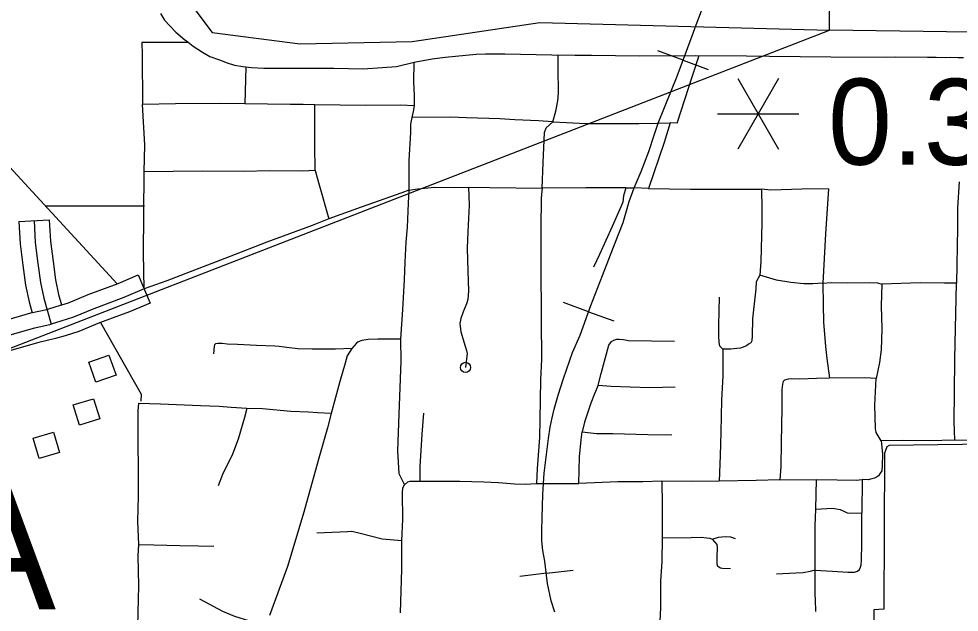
# Model space of a CAD drawing. Extents: x 61396 to 64680, y 55472 to 57605.
# Drawn here: x 62638.2 to 62782.6, y 55939.8 to 56030.9 of the extents above; entities that cross this region are included whole.
import ezdxf

# ---------------------------------------------------------------- set-up
doc = ezdxf.new("R2010")
doc.units = 0
for name, color, linetype in [('15', 7, 'Continuous'), ('31', 7, 'Continuous'), ('33', 7, 'Continuous'), ('34', 7, 'Continuous'), ('40', 7, 'Continuous'), ('48', 7, 'Continuous'), ('56', 7, 'Continuous'), ('57', 7, 'Continuous'), ('6', 7, 'Continuous'), ('7', 7, 'Continuous'), ('Default', 7, 'Continuous'), ('R_Draft', 7, 'Continuous')]:
    doc.layers.add(name, color=color, linetype=linetype)

msp = doc.modelspace()

# ---------------------------------------------------------------- linework, layer by layer
at = {"layer": '15'}
msp.add_line((62663.7, 56027.7), (62663.94, 56027.51), dxfattribs=at)
for points in [[(62659.98, 56031.71), (62660.58, 56030.71), (62661.39, 56029.83), (62662.31, 56028.89), (62663.7, 56027.7)], [(62663.94, 56027.51), (62664.99, 56026.74), (62666.39, 56025.79), (62667.54, 56025.15), (62669, 56024.61), (62670.19, 56024.16), (62671.33, 56023.82), (62672.62, 56023.6), (62673.96, 56023.46), (62675.85, 56023.36), (62677.68, 56023.36), (62679.3, 56023.32), (62682.37, 56023.36), (62686.58, 56023.32), (62691.07, 56023.25), (62694, 56023.42), (62696.22, 56023.58), (62698.93, 56024.27), (62701.67, 56024.76), (62703.68, 56025.05), (62708.46, 56025.47), (62709.88, 56025.53), (62712.86, 56025.53), (62720.08, 56025.37), (62723.62, 56025.35), (62726.17, 56025.32), (62733.53, 56025.21), (62742.12, 56025.28), (62749.96, 56025.21), (62753.53, 56025.19), (62762.94, 56025.07)], [(62762.94, 56025.07), (62771.42, 56025.04), (62772.89, 56025.08), (62777.8, 56025.05)], [(62777.8, 56025.05), (62779.11, 56025.04), (62780.53, 56024.99), (62781.35, 56025.01), (62782.51, 56025), (62783.29, 56025)]]:
    msp.add_lwpolyline(points, dxfattribs=at)
at = {"layer": '31'}
for p, q in [((62638.2, 55999.78), (62642.88, 56000.05)), ((62656.52, 55991.6), (62658.36, 55987.29))]:
    msp.add_line(p, q, dxfattribs=at)
for points in [[(62638.2, 55999.78), (62638.4, 55996.36), (62638.8, 55993.08), (62639.2, 55990.01), (62639.77, 55987.47), (62640.24, 55985.8)], [(62640.54, 55999.91), (62640.73, 55996.57), (62641.12, 55993.38), (62641.51, 55990.42), (62642.04, 55988.05), (62643.17, 55984.07)], [(62642.88, 56000.05), (62643.07, 55996.78), (62643.45, 55993.67), (62643.82, 55990.83), (62644.31, 55988.62), (62644.77, 55987.01)], [(62642.49, 55986.31), (62643.96, 55986.76), (62645.81, 55987.34), (62648.87, 55988.6), (62653.45, 55990.3), (62656.52, 55991.6)], [(62657.44, 55989.45), (62654.32, 55988.12), (62649.72, 55986.42), (62646.61, 55985.13), (62644.65, 55984.52), (62643.17, 55984.07)], [(62658.36, 55987.29), (62655.18, 55985.94), (62650.58, 55984.23), (62647.4, 55982.92), (62645.34, 55982.28), (62643.85, 55981.83)], [(62634.02, 55984.03), (62634.79, 55984.24), (62640.07, 55985.76), (62642.49, 55986.31)], [(62631.88, 55981.01), (62635.43, 55981.98), (62640.66, 55983.49), (62643.17, 55984.07)], [(62643.85, 55981.83), (62641.25, 55981.22), (62636.06, 55979.73), (62632.5, 55978.75)]]:
    msp.add_lwpolyline(points, dxfattribs=at)
at = {"layer": '33'}
for p, q in [((62673.07, 56023.56), (62672.94, 56017.84)), ((62739.3, 56014.91), (62738.25, 56014.93)), ((62755.1, 55960.17), (62760.68, 55960.19)), ((62760.68, 55960.19), (62760.58, 55955.63)), ((62767.75, 55960.18), (62767.69, 55955.1))]:
    msp.add_line(p, q, dxfattribs=at)
for points in [[(62657.12, 56027.28), (62657.14, 56025.46)], [(62664.25, 56027.28), (62661.86, 56027.28), (62657.12, 56027.28)], [(62657.14, 56025.46), (62657.19, 56017.74)], [(62698.9, 56024.27), (62698.81, 56021.24), (62698.91, 56019.13), (62698.91, 56017.56)], [(62720.22, 56015.12), (62720.68, 56016.74), (62720.99, 56018.3), (62721.12, 56019.49), (62721.03, 56023.4), (62721.07, 56025.36)], [(62739.3, 56014.91), (62741.68, 56022.15), (62742.7, 56025.27)], [(62672.94, 56017.84), (62669.06, 56017.9), (62662.26, 56017.84), (62657.19, 56017.74)], [(62657.45, 56007.42), (62657.55, 56011.55), (62657.19, 56017.74)], [(62683.65, 56017.73), (62681.86, 56017.78), (62679.88, 56017.75), (62672.94, 56017.84)], [(62698.91, 56017.56), (62696.84, 56017.64), (62691.46, 56017.61), (62683.65, 56017.73)], [(62683.74, 56007.63), (62683.69, 56011.53), (62683.65, 56017.73)], [(62698.91, 56017.56), (62698.77, 56016.67), (62698.55, 56015.79)], [(62698.55, 56015.79), (62698.38, 56014.75), (62698.36, 56013.49), (62698.12, 56009.15), (62698.09, 56004.61)], [(62720.22, 56015.12), (62718.01, 56015.25), (62714.4, 56015.39), (62712.09, 56015.55), (62706.98, 56015.74), (62704.53, 56015.81), (62698.55, 56015.79)], [(62718.6, 56004.94), (62718.74, 56008.79), (62718.94, 56013.46), (62719.2, 56014.2), (62720.22, 56015.12)], [(62720.22, 56015.12), (62722.35, 56014.98), (62725.31, 56014.83), (62726.57, 56014.83), (62733.46, 56014.85), (62736.43, 56014.9)], [(62736.43, 56014.9), (62738.25, 56014.93)], [(62657.44, 55989.45), (62657.36, 55994.94), (62657.42, 56000.85), (62657.45, 56007.42)], [(62683.74, 56007.63), (62681.79, 56007.53), (62676.69, 56007.57), (62672.77, 56007.49), (62666.35, 56007.53), (62657.45, 56007.42)], [(62683.74, 56007.63), (62684.33, 56005.44), (62685.81, 56000.19)], [(62782.64, 56005.89), (62782.41, 56001.92), (62782.37, 55998.84), (62782.24, 55990.33)], [(62698.09, 56004.61), (62697.03, 56004.21), (62690.81, 56001.98), (62685.81, 56000.19)], [(62698.09, 56004.61), (62698.03, 56002.6), (62697.83, 55998.94), (62697.65, 55996.63), (62697.47, 55993.57), (62697.4, 55990.86), (62697.12, 55986.31), (62696.85, 55981.72)], [(62698.09, 56004.61), (62699.49, 56004.82), (62702.06, 56005.06), (62705.15, 56005.03), (62707.29, 56005.08)], [(62707.29, 56005.08), (62707.37, 56002.3), (62707.18, 55998.24), (62707.07, 55995.69), (62707.18, 55992.16), (62707.25, 55989.16), (62707.18, 55987.81), (62706.99, 55987.15), (62706.45, 55985.94), (62706.11, 55984.89), (62705.94, 55984.14), (62705.97, 55983.74), (62706.1, 55982.85), (62706.74, 55980.66), (62706.99, 55979.99), (62707.06, 55979.56), (62706.8, 55977.41)], [(62707.29, 56005.08), (62710.53, 56005.04), (62718.6, 56004.94)], [(62718.6, 56004.94), (62718.45, 56003.46), (62718.38, 55998.76), (62718.36, 55993.3), (62718.45, 55984.66), (62718.49, 55978.69), (62718.35, 55975.51), (62718.24, 55969.4), (62718.2, 55966.67), (62717.8, 55961.9), (62717.74, 55959.58)], [(62731.43, 56004.99), (62728.56, 56004.98), (62725.28, 56004.98), (62718.6, 56004.94)], [(62731.43, 56004.99), (62732.74, 56004.96)], [(62734.9, 56004.85), (62732.74, 56004.96)], [(62734.9, 56004.85), (62741.36, 56004.75), (62746.02, 56004.75), (62752.27, 56004.76)], [(62752.27, 56004.76), (62752.34, 56001.76), (62752.31, 55999.61), (62752.17, 55993.67), (62752.03, 55991.56)], [(62762.59, 56004.84), (62758.49, 56004.75), (62753.7, 56004.6), (62752.27, 56004.76)], [(62762.59, 56004.84), (62762.09, 55997.9), (62761.71, 55990.33)], [(62685.81, 56000.19), (62683.25, 55999.2), (62676.3, 55996.63), (62670.5, 55994.4), (62665.86, 55992.61), (62660.93, 55990.7), (62657.44, 55989.45)], [(62752.03, 55991.56), (62751.48, 55990.54), (62751.42, 55989.45), (62750.88, 55984.88), (62750.82, 55982.28), (62750.77, 55981.51), (62750.65, 55981.19), (62750.28, 55980.96), (62749.97, 55980.74), (62749.05, 55980.36), (62748.51, 55980.31), (62747.55, 55980.23), (62746.34, 55980.22)], [(62761.71, 55990.33), (62760.17, 55990.25), (62758.78, 55990.25), (62756.78, 55990.42), (62754.56, 55990.81), (62752.03, 55991.56)], [(62761.71, 55990.33), (62762.96, 55990.42), (62765.53, 55990.39), (62768.81, 55990.42), (62770.09, 55990.39), (62770.78, 55990.19)], [(62761.71, 55990.33), (62761.74, 55987.08), (62761.81, 55984.35), (62762.1, 55980.61), (62762.29, 55978.76), (62762.71, 55975.75)], [(62770.78, 55990.19), (62770.68, 55986.87), (62770.78, 55983.34), (62770.68, 55980.13), (62770.4, 55978.17), (62769.91, 55975.73)], [(62782.24, 55990.33), (62780.4, 55990.33), (62776.65, 55990.39), (62770.78, 55990.19)], [(62781.96, 55966.22), (62781.88, 55969.12), (62781.93, 55973.58), (62782, 55978.71), (62782.24, 55990.33)], [(62745.76, 55988.2), (62745.68, 55983.88), (62745.68, 55982.22), (62745.71, 55981.25), (62745.85, 55980.74), (62746.34, 55980.22)], [(62689.34, 55980.33), (62686.86, 55980.21), (62683.24, 55980.23), (62681.06, 55980.28), (62679.36, 55980.46), (62678.19, 55980.64), (62677.54, 55980.68), (62674.7, 55980.77), (62671.78, 55980.93), (62670.19, 55980.97), (62669.45, 55981.06), (62668.77, 55981.06), (62668.39, 55981.02), (62668.26, 55980.86), (62668.19, 55980.66), (62668.1, 55979.47)], [(62696.85, 55981.72), (62694.99, 55981.72), (62693.37, 55981.72), (62691.86, 55981.68), (62690.91, 55981.52), (62690.32, 55981.32), (62690.08, 55981.12), (62689.34, 55980.33)], [(62696.85, 55981.72), (62696.88, 55978.38), (62696.58, 55970.23), (62696.38, 55964.62), (62696.58, 55961.14), (62696.8, 55960.73), (62697.45, 55959.36)], [(62727.2, 55974.67), (62727.66, 55976.49), (62728.85, 55980.82), (62729.22, 55981.38), (62729.62, 55981.61), (62730.08, 55981.73), (62730.41, 55981.75), (62731.06, 55981.71), (62731.83, 55981.54), (62738.89, 55981.43)], [(62689.34, 55980.33), (62688.66, 55979.21), (62688.33, 55978.06), (62687.52, 55975.24), (62686.19, 55970.34)], [(62746.34, 55980.22), (62746.34, 55976.13), (62746.16, 55972.36), (62746.02, 55967.47), (62745.91, 55963.9), (62745.76, 55959.93)], [(62762.71, 55975.75), (62760.75, 55975.71), (62758.16, 55975.62), (62756.91, 55975.64), (62756.36, 55975.62), (62755.79, 55975.47), (62755.62, 55975.26), (62755.5, 55974.85), (62755.4, 55974.03), (62755.38, 55971.15), (62755.31, 55965.88), (62755.23, 55962.18), (62755.1, 55960.17)], [(62769.91, 55975.73), (62768.15, 55975.81), (62762.71, 55975.75)], [(62770.68, 55966.14), (62769.87, 55967.41), (62769.8, 55968.04), (62769.67, 55971.63), (62769.91, 55975.73)], [(62727.2, 55974.67), (62726.61, 55973.37), (62726.06, 55971.93), (62725.66, 55970.69), (62725.08, 55969.01), (62724.75, 55967.52)], [(62727.2, 55974.67), (62729.2, 55974.51), (62732.13, 55974.44), (62735.14, 55974.3), (62739.01, 55974.44)], [(62656.6, 55971.89), (62656.5, 55970.72), (62656.46, 55966.72), (62656.53, 55960.94), (62656.51, 55957.64), (62656.43, 55953.74), (62656.58, 55950.22)], [(62673.22, 55971.09), (62670.84, 55971.25), (62668.95, 55971.41), (62666.09, 55971.53), (62659.96, 55971.75), (62656.6, 55971.89)], [(62686.19, 55970.34), (62684.09, 55970.46), (62682.7, 55970.56), (62680, 55970.65), (62675.62, 55971.06), (62673.22, 55971.09)], [(62686.19, 55970.34), (62685.63, 55968.14), (62684.18, 55963.13), (62681.98, 55955.21), (62679.49, 55946.84), (62676.69, 55939.31)], [(62699.84, 55959.97), (62699.87, 55962.22), (62700.15, 55967.14), (62700.39, 55970.39)], [(62724.22, 55959.59), (62724.3, 55963.68), (62724.56, 55966.3), (62724.75, 55967.52)], [(62724.75, 55967.52), (62726.92, 55967.24), (62729.45, 55967.27), (62734.84, 55967.11), (62738.53, 55967.06)], [(62770.68, 55966.14), (62770.84, 55964.14), (62770.83, 55962.29), (62770.77, 55961.54), (62770.52, 55961.16), (62770.24, 55960.79), (62769.93, 55960.57), (62769.64, 55960.39), (62769.21, 55960.28), (62768.66, 55960.15), (62767.75, 55960.18)], [(62781.96, 55966.22), (62778.05, 55966.14), (62773.95, 55966.18), (62770.68, 55966.14)], [(62791.71, 55966.14), (62789.04, 55966.14), (62781.96, 55966.22)], [(62697.05, 55950.79), (62697.19, 55954.08), (62697.12, 55958.17), (62697.21, 55958.91), (62697.45, 55959.36)], [(62697.45, 55959.36), (62697.95, 55959.84), (62698.33, 55959.97), (62699.5, 55959.97), (62699.84, 55959.97)], [(62699.84, 55959.97), (62702.67, 55959.97), (62705.96, 55959.97), (62709.62, 55959.84), (62711.87, 55959.76), (62714.34, 55959.55), (62716, 55959.5), (62717.74, 55959.58)], [(62717.74, 55959.58), (62718.77, 55959.59)], [(62718.77, 55959.59), (62720.31, 55959.6), (62724.22, 55959.59)], [(62736.99, 55959.95), (62734.05, 55959.82), (62730.21, 55959.82), (62724.22, 55959.59)], [(62745.76, 55959.93), (62741.46, 55959.88), (62736.99, 55959.95)], [(62736.99, 55959.95), (62737.02, 55956.32), (62737.02, 55951.24)], [(62755.1, 55960.17), (62751.48, 55960.05), (62745.76, 55959.93)], [(62760.68, 55960.19), (62763.9, 55960.17), (62766.8, 55960.12), (62767.75, 55960.18)], [(62760.58, 55955.63), (62760.47, 55953.07), (62760.49, 55946.27)], [(62760.49, 55946.27), (62763.18, 55946.15), (62765.53, 55945.98), (62766.54, 55945.98), (62767, 55946.12), (62767.32, 55946.39), (62767.49, 55946.74), (62767.61, 55947.1), (62767.66, 55947.84), (62767.69, 55950.36), (62767.69, 55955.1)], [(62696.85, 55939.72), (62697.01, 55946.42), (62697.05, 55950.79)], [(62737.02, 55951.24), (62736.99, 55947.63), (62736.79, 55944.62), (62736.75, 55940.54), (62736.52, 55935.22)], [(62737.02, 55951.24), (62741.49, 55951.31), (62743.03, 55951.34), (62743.9, 55951.26), (62744.36, 55951.2), (62744.72, 55951.06)], [(62744.72, 55951.06), (62745.69, 55951.34), (62746.17, 55951.42), (62746.78, 55951.46), (62747.5, 55951.4), (62748.21, 55951.16)], [(62744.72, 55951.06), (62745.43, 55950.23), (62745.47, 55949.74), (62745.43, 55948.27), (62745.41, 55947.26), (62745.53, 55946.91), (62745.71, 55946.79), (62745.98, 55946.67), (62746.31, 55946.61), (62747.52, 55946.54)], [(62656.58, 55950.22), (62656.48, 55948.48), (62656.6, 55943.88), (62656.41, 55937.76), (62656.43, 55933.76), (62656.29, 55930.84), (62656.34, 55928.48), (62656.48, 55927.81), (62656.68, 55927.44)], [(62760.49, 55946.27), (62760.47, 55944.46), (62760.49, 55942.57), (62760.53, 55941.76), (62760.56, 55939.96)]]:
    msp.add_lwpolyline(points, dxfattribs=at)
msp.add_circle((62706.8, 55977.41), 0.781, dxfattribs=at)
at = {"layer": '34'}
for points in [[(62738.25, 56014.93), (62737.34, 56011.92), (62734.9, 56004.85)], [(62731.43, 56004.99), (62731.08, 56003.75), (62730.97, 56002.78), (62730.5, 56001.69), (62729.32, 55999.03), (62727.38, 55994.75), (62726.48, 55992.79)], [(62673.22, 55971.09), (62672.87, 55969.73), (62671.87, 55966.4), (62671.04, 55964.11), (62669.48, 55960.98), (62668.81, 55959.25)], [(62760.58, 55955.63), (62763.21, 55955.79), (62764.36, 55955.59), (62765.02, 55955.27), (62765.44, 55955.1), (62765.83, 55955.03), (62767.69, 55955.1)], [(62697.05, 55950.79), (62694.02, 55951.04), (62690.63, 55951.91), (62689.37, 55952.23), (62688.69, 55952.19), (62683.96, 55951.95)], [(62656.58, 55950.22), (62658.92, 55950.18), (62662.94, 55950.05), (62665.79, 55950.01), (62668.14, 55949.97)], [(62760.49, 55946.27), (62759.76, 55946.1), (62758.66, 55945.86), (62757.56, 55945.81), (62754.57, 55945.66)], [(62676.11, 55937.97), (62675.06, 55938.13), (62673.69, 55938.47), (62671.4, 55939.16), (62669.55, 55939.95), (62666.01, 55941.86)]]:
    msp.add_lwpolyline(points, dxfattribs=at)
at = {"layer": '40'}
for p, q in [((62740.23, 56024.55), (62736.36, 56025.99)), ((62740.23, 56024.55), (62744.09, 56023.11)), ((62725.71, 55985.96), (62721.84, 55987.38)), ((62725.71, 55985.96), (62729.59, 55984.54)), ((62719.24, 55945.81), (62723.33, 55946.31)), ((62719.24, 55945.81), (62715.14, 55945.31))]:
    msp.add_line(p, q, dxfattribs=at)
for points in [[(62742.1, 56029.57), (62744.61, 56036.23), (62746.79, 56042.17), (62747.48, 56043.56)], [(62720.54, 55939.83), (62719.99, 55941.6), (62719.43, 55944.24), (62719.22, 55945.94), (62718.98, 55947.68), (62718.7, 55949.31), (62718.56, 55950.8), (62718.56, 55952.33), (62718.59, 55954.38), (62718.69, 55957.92), (62718.77, 55959.59), (62718.9, 55961.15), (62719.55, 55966.48), (62719.83, 55968.22), (62720.11, 55969.68), (62720.44, 55971.01), (62721.04, 55973.15), (62721.85, 55975.7), (62723.26, 55979.7), (62724.4, 55982.36), (62726.05, 55986.89), (62727.83, 55991.54), (62729.81, 55996.55), (62731.03, 55999.66), (62731.96, 56002.85), (62732.74, 56004.96), (62733.81, 56007.5), (62734.3, 56008.79), (62734.99, 56010.53), (62735.84, 56013.2), (62736.43, 56014.9), (62739.31, 56022.09), (62741.78, 56028.71), (62742.1, 56029.57), (62744.61, 56036.23)], [(62736.43, 56014.9), (62739.31, 56022.09), (62741.78, 56028.71), (62742.1, 56029.57)], [(62732.74, 56004.96), (62733.81, 56007.5), (62734.3, 56008.79), (62734.99, 56010.53), (62735.84, 56013.2), (62736.43, 56014.9)], [(62718.77, 55959.59), (62718.9, 55961.15), (62719.55, 55966.48), (62719.83, 55968.22), (62720.11, 55969.68), (62720.44, 55971.01), (62721.04, 55973.15), (62721.85, 55975.7), (62723.26, 55979.7), (62724.4, 55982.36), (62726.05, 55986.89), (62727.83, 55991.54), (62729.81, 55996.55), (62731.03, 55999.66), (62731.96, 56002.85), (62732.74, 56004.96)], [(62720.54, 55939.83), (62719.99, 55941.6), (62719.43, 55944.24), (62719.22, 55945.94), (62718.98, 55947.68), (62718.7, 55949.31), (62718.56, 55950.8), (62718.56, 55952.33), (62718.59, 55954.38), (62718.69, 55957.92), (62718.77, 55959.59)]]:
    msp.add_lwpolyline(points, dxfattribs=at)
at = {"layer": '48'}
for p, q in [((62754.88, 56021.75), (62748.63, 56010.92)), ((62748.63, 56021.75), (62754.88, 56010.92)), ((62745.5, 56016.33), (62758, 56016.33))]:
    msp.add_line(p, q, dxfattribs=at)
at = {"layer": '56'}
for points in [[(62650.05, 55975.12), (62648.97, 55978.19), (62652.05, 55979.27), (62653.13, 55976.2)], [(62647.5, 55968.55), (62646.56, 55971.67), (62649.69, 55972.61), (62650.62, 55969.49)], [(62641.33, 55963.41), (62640.41, 55966.53), (62643.54, 55967.46), (62644.46, 55964.34)]]:
    msp.add_lwpolyline(points, close=True, dxfattribs=at)
at = {"layer": '57'}
msp.add_lwpolyline([(62790.63, 55965.68), (62771.87, 55965.44), (62771.55, 55965.2), (62771.15, 55964.24), (62771.07, 55940.3), (62769.55, 55940.22), (62769.47, 55932.79), (62771.55, 55932.47), (62779.93, 55932.23), (62780.01, 55938.46), (62789.2, 55938.78), (62789.84, 55941.81), (62790.87, 55959.14), (62790.89, 55965.76)], dxfattribs=at)
at = {"layer": '6'}
for points in [[(62574.47, 56008.18), (62574.42, 56004.37), (62616.37, 56004.1), (62616.59, 56030.76), (62625.55, 56020.47), (62632.55, 56012.69), (62653.3, 55990.24)], [(62650.76, 55984.3), (62656.97, 55973.29)], [(62656.97, 55973.29), (62656.93, 55972.24)]]:
    msp.add_lwpolyline(points, dxfattribs=at)
at = {"layer": '7'}
for points in [[(62642.23, 56002.22), (62657.5, 56002.22)], [(62657.46, 55990.04), (62657.23, 55989.95)]]:
    msp.add_lwpolyline(points, dxfattribs=at)
at = {"layer": 'Default'}
msp.add_line((62046.64, 55751.5), (62762.7, 56029.16), dxfattribs=at)
at = {"layer": 'R_Draft'}
for points in [[(62651.44, 56045.01), (62657.89, 56042.1), (62667.88, 56028.82), (62681.41, 56027.05), (62698.61, 56027.43), (62718.21, 56030.34), (62762.7, 56029.16), (62763, 56110.09), (62759.13, 56124.03)], [(63023.39, 56002.37), (62976.25, 56026.29), (62802.24, 56028.63), (62762.7, 56029.16)]]:
    msp.add_lwpolyline(points, dxfattribs=at)

# ---------------------------------------------------------------- texts
at = {"layer": '48'}
msp.add_text('0.3', height=13.2, rotation=359.933, dxfattribs=at).set_placement((62762.49, 56008.53))
at = {"layer": '6'}
msp.add_text('MAGNOLIA', height=19.8, dxfattribs=at).set_placement((62504.14, 55940.29))

doc.saveas('drawing.dxf')
